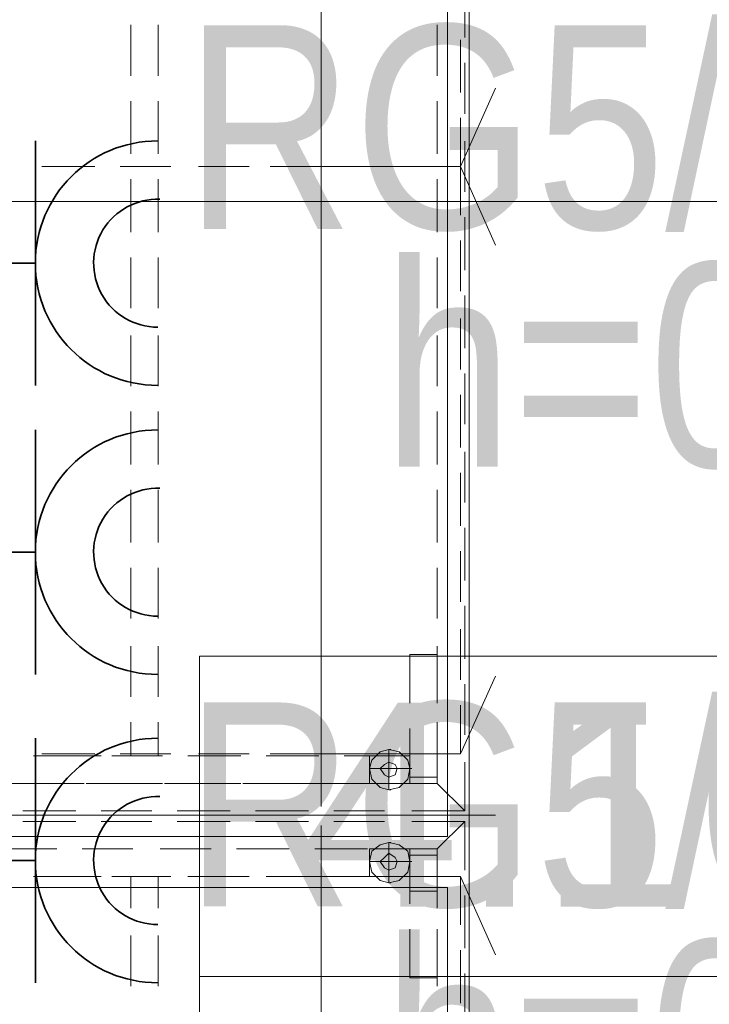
# Model space of a CAD drawing. Header units: millimetres. Extents: x -1465 to 393277, y -3788 to 454312.
# Tile 549 of 656: x 369857 to 370533, y 76632 to 77598. Entities that reach past the tile are written whole.
import ezdxf
from ezdxf.enums import TextEntityAlignment as Align

# ---------------------------------------------------------------- set-up
doc = ezdxf.new("R2010")
doc.units = ezdxf.units.MM
for name, color, linetype in [('- strefy pomieszczeń', 8, 'Continuous'), ('2D - Ogólne', 8, 'Continuous'), ('2D - Rysunki i Obrazki', 8, 'Continuous')]:
    doc.layers.add(name, color=color, linetype=linetype)
doc.layers.add('\xa0♦EL - Gniazda', color=1, linetype='Continuous', lineweight=35)
doc.layers.add('\xa0♦EL - Gniazda (opis)', color=1, linetype='Continuous', lineweight=18)
doc.styles.add('Arial Narrow', font='ARIALN.TTF')
doc.styles.add('CP_ATTR', font='ARIALN.TTF')
doc.styles.add('STYL_AUTOMATYCZNY_1', font='ARIALN.TTF')

# ---------------------------------------------------------------- blocks, each defined once
blk = doc.blocks.new('CPEL_D17')
for p, q in [((0, 0), (0, -0.4)), ((-0.2, -0.4), (0.2, -0.4))]:
    blk.add_line(p, q)
for radius, start in [(0.2, 360), (0.1047, 358.2125)]:
    blk.add_arc((0, -0.6), radius, start, 180)
at = {"linetype": 'ByBlock', "style": 'CP_ATTR', "flags": 9}
for tag, p in [('NAME', (-0.0919, -0.0183)), ('NUMBER', (-0.0919, -0.0185)), ('CHARACTER', (-0.0919, -0.0184)), ('PRODUCT-TYPE', (-0.0919, -0.0186)), ('ORDER-NO', (-0.0919, -0.0187)), ('OTHER', (-0.0918, -0.0183)), ('PRODUCER', (-0.0917, -0.0183)), ('ARTICLE', (-0.0916, -0.0183)), ('VOLTAGE', (-0.0916, -0.0185)), ('GROUP', (-0.0915, -0.0185)), ('WEIGHT', (-0.0915, -0.0184)), ('POWER', (-0.0915, -0.0187))]:
    blk.add_attdef(tag, text='', height=0.00005, dxfattribs=at).set_placement(p, align=Align.MIDDLE_LEFT)

msp = doc.modelspace()

# ---------------------------------------------------------------- linework, layer by layer
at = {"layer": '- strefy pomieszczeń', "color": 8, "linetype": 'Continuous', "lineweight": 13, "ltscale": 100}
for p, q in [((370032.92, 76973.48), (372092.12, 76973.48)), ((370032.92, 76659.19), (370032.92, 76973.48)), ((372092.12, 76659.19), (370032.92, 76659.19)), ((370032.92, 76659.19), (372092.12, 76659.19)), ((370032.92, 76344.91), (370032.92, 76659.19))]:
    msp.add_line(p, q, dxfattribs=at)
at = {"layer": '2D - Ogólne', "color": 8, "linetype": 'Continuous', "lineweight": 20, "ltscale": 100}
msp.add_line((366542.85, 77419.82), (372372.85, 77419.82), dxfattribs=at)
at = {"layer": '2D - Rysunki i Obrazki', "color": 8, "linetype": 'Continuous', "lineweight": 13, "ltscale": 100, "flags": 128}
for points in [[(370297.25, 78090.68), (370297.25, 76817.53), (369548.71, 76817.53), (369548.71, 78090.68)], [(370297.25, 78090.68), (370297.25, 76817.53), (369548.71, 76817.53), (369548.71, 78090.68)], [(370297.25, 76817.53), (370297.25, 78090.68), (369548.71, 78090.68), (369548.71, 76817.53)], [(370297.25, 78090.68), (370297.25, 76817.53), (369548.71, 76817.53), (369548.71, 78090.68)], [(370297.25, 78090.68), (370297.25, 76817.53), (369548.71, 76817.53), (369548.71, 78090.68)], [(370297.25, 76817.53), (370297.25, 78090.68), (369548.71, 78090.68), (369548.71, 76817.53)], [(370297.25, 78090.68), (370297.25, 76817.53), (369548.71, 76817.53), (369548.71, 78090.68)], [(370276.07, 77996.45), (370276.07, 76796.45), (369526.07, 76796.45), (369526.07, 77996.45)], [(370199.8, 76875.59), (370199.8, 76848.63), (370239.19, 76848.63), (370239.19, 76875.59)], [(370218.46, 76854.85), (370224.68, 76856.92), (370226.75, 76863.14), (370224.68, 76867.29), (370218.46, 76869.36), (370214.31, 76867.29), (370210.16, 76863.14), (370214.31, 76856.92)], [(370297.25, 76817.53), (370297.25, 75542.3), (369548.71, 75542.3), (369548.71, 76817.53)], [(370297.25, 76817.53), (370297.25, 75542.3), (369548.71, 75542.3), (369548.71, 76817.53)], [(370297.25, 75542.3), (370297.25, 76817.53), (369548.71, 76817.53), (369548.71, 75542.3)], [(370297.25, 76817.53), (370297.25, 75542.3), (369548.71, 75542.3), (369548.71, 76817.53)], [(370297.25, 76817.53), (370297.25, 75542.3), (369548.71, 75542.3), (369548.71, 76817.53)], [(370297.25, 75542.3), (370297.25, 76817.53), (369548.71, 76817.53), (369548.71, 75542.3)], [(370297.25, 76817.53), (370297.25, 75542.3), (369548.71, 75542.3), (369548.71, 76817.53)], [(370199.8, 76784.35), (370199.8, 76757.39), (370239.19, 76757.39), (370239.19, 76784.35)], [(370218.46, 76763.61), (370224.68, 76765.69), (370226.75, 76771.91), (370224.68, 76776.06), (370218.46, 76780.2), (370214.31, 76776.06), (370210.16, 76771.91), (370214.31, 76765.69)], [(370276.07, 76746.45), (370276.07, 75546.45), (369526.07, 75546.45), (369526.07, 76746.45)]]:
    msp.add_lwpolyline(points, close=True, dxfattribs=at)
for points in [[(370152.11, 78082.38), (370152.11, 77404.34)], [(370293.11, 77632.43), (370293.11, 77580.59)], [(369965.49, 77543.26), (369965.49, 77593.03)], [(369992.44, 77593.03), (369992.44, 77543.26)], [(370266.15, 77543.26), (370266.15, 77593.03)], [(370288.96, 77578.51), (370288.96, 77526.68)], [(370293.11, 77555.71), (370293.11, 77505.94)], [(370288.96, 77454.1), (370323.36, 77531.16)], [(369965.49, 77466.54), (369965.49, 77518.38)], [(369992.44, 77518.38), (369992.44, 77466.54)], [(370266.15, 77466.54), (370266.15, 77518.38)], [(370152.11, 77503.87), (370152.11, 76825.82)], [(370288.96, 77501.79), (370288.96, 77454.1), (370259.93, 77454.1)], [(370293.11, 77478.99), (370293.11, 77429.22)], [(369930.24, 77454.1), (369878.4, 77454.1)], [(369878.4, 77454.1), (369930.24, 77454.1)], [(370004.88, 77454.1), (369955.12, 77454.1)], [(369955.12, 77454.1), (370004.88, 77454.1)], [(370081.6, 77454.1), (370031.84, 77454.1)], [(370031.84, 77454.1), (370081.6, 77454.1)], [(370288.96, 77454.1), (370102.34, 77454.1)], [(370288.96, 77454.1), (370102.34, 77454.1)], [(370158.33, 77454.1), (370106.49, 77454.1)], [(370106.49, 77454.1), (370158.33, 77454.1)], [(370235.05, 77454.1), (370183.21, 77454.1)], [(370183.21, 77454.1), (370235.05, 77454.1)], [(370259.93, 77454.1), (370288.96, 77454.1), (370288.96, 77406.41)], [(370288.96, 77454.1), (370323.36, 77377.05)], [(369965.49, 77389.82), (369965.49, 77441.66)], [(369992.44, 77441.66), (369992.44, 77389.82)], [(370266.15, 77389.82), (370266.15, 77441.66)], [(370293.11, 77404.34), (370293.11, 77352.5)], [(370288.96, 77381.53), (370288.96, 77331.76)], [(369965.49, 77315.18), (369965.49, 77364.94)], [(369992.44, 77364.94), (369992.44, 77315.18)], [(370266.15, 77315.18), (370266.15, 77364.94)], [(370293.11, 77327.62), (370293.11, 77275.78)], [(370288.96, 77304.81), (370288.96, 77255.04)], [(369965.49, 77238.45), (369965.49, 77288.22)], [(369992.44, 77288.22), (369992.44, 77238.45)], [(370266.15, 77238.45), (370266.15, 77288.22)], [(370293.11, 77250.9), (370293.11, 77201.13)], [(370288.96, 77230.16), (370288.96, 77178.32)], [(369965.49, 77161.73), (369965.49, 77213.57)], [(369992.44, 77213.57), (369992.44, 77161.73)], [(370266.15, 77161.73), (370266.15, 77213.57)], [(370293.11, 77174.18), (370293.11, 77124.41)], [(370288.96, 77153.44), (370288.96, 77101.6)], [(369965.49, 77085.01), (369965.49, 77136.85)], [(369992.44, 77136.85), (369992.44, 77085.01)], [(370266.15, 77085.01), (370266.15, 77136.85)], [(370293.11, 77099.53), (370293.11, 77047.69)], [(370288.96, 77076.72), (370288.96, 77026.95)], [(369965.49, 77010.37), (369965.49, 77060.13)], [(369992.44, 77060.13), (369992.44, 77010.37)], [(370266.15, 77010.37), (370266.15, 77060.13)], [(370293.11, 77022.81), (370293.11, 76970.97)], [(370288.96, 77000), (370288.96, 76950.23)], [(369965.49, 76933.64), (369965.49, 76983.41)], [(369992.44, 76983.41), (369992.44, 76933.64)], [(370266.15, 76933.64), (370266.15, 76983.41)], [(370239.19, 76975.12), (370266.15, 76975.12)], [(370239.19, 76927.42), (370239.19, 76975.12)], [(370266.15, 76975.12), (370266.15, 76927.42)], [(370288.96, 76877.66), (370323.36, 76954.03)], [(370293.11, 76946.09), (370293.11, 76896.32)], [(370288.96, 76925.35), (370288.96, 76877.66), (370259.93, 76877.66)], [(369965.49, 76875.59), (369965.49, 76908.76)], [(369992.44, 76908.76), (369992.44, 76875.59)], [(370266.15, 76848.63), (370266.15, 76908.76)], [(370239.19, 76854.85), (370239.19, 76902.54)], [(370266.15, 76902.54), (370266.15, 76854.85)], [(369930.24, 76877.66), (369878.4, 76877.66)], [(370004.88, 76877.66), (369955.12, 76877.66)], [(370081.6, 76877.66), (370031.84, 76877.66)], [(370288.96, 76877.66), (370102.34, 76877.66)], [(370158.33, 76877.66), (370106.49, 76877.66)], [(370235.05, 76877.66), (370183.21, 76877.66)], [(370199.8, 76863.14), (370218.46, 76863.14), (370218.46, 76881.81)], [(370218.46, 76881.81), (370210.16, 76879.73), (370201.87, 76871.44), (370199.8, 76863.14), (370201.87, 76852.78)], [(370218.46, 76881.81), (370228.83, 76879.73), (370237.12, 76871.44), (370239.19, 76863.14), (370237.12, 76852.78)], [(370218.46, 76881.81), (370228.83, 76879.73), (370237.12, 76871.44), (370239.19, 76863.14), (370237.12, 76852.78)], [(370218.46, 76881.81), (370220.53, 76881.81)], [(369870.1, 76875.59), (369919.87, 76875.59)], [(369936.46, 76875.59), (369909.5, 76875.59)], [(369946.82, 76875.59), (369996.59, 76875.59)], [(370021.47, 76875.59), (370073.31, 76875.59)], [(370098.19, 76875.59), (370150.03, 76875.59)], [(370174.91, 76875.59), (370212.24, 76875.59)], [(370218.46, 76842.41), (370210.16, 76844.48), (370201.87, 76852.78), (370199.8, 76863.14), (370201.87, 76871.44)], [(370218.46, 76842.41), (370210.16, 76844.48), (370201.87, 76852.78), (370199.8, 76863.14), (370201.87, 76871.44)], [(370239.19, 76848.63), (370239.19, 76875.59), (370212.24, 76875.59)], [(370218.46, 76842.41), (370228.83, 76844.48), (370237.12, 76852.78), (370239.19, 76863.14), (370237.12, 76871.44)], [(370293.11, 76869.36), (370293.11, 76821.67)], [(370199.8, 76863.14), (370201.87, 76863.14)], [(370218.46, 76863.14), (370220.53, 76863.14)], [(370239.19, 76863.14), (370218.46, 76863.14), (370218.46, 76842.41)], [(370218.46, 76863.14), (370220.53, 76863.14)], [(370239.19, 76863.14), (370241.27, 76863.14)], [(369847.3, 76848.63), (369897.06, 76848.63)], [(369919.87, 76848.63), (369870.1, 76848.63)], [(369921.94, 76848.63), (369973.78, 76848.63)], [(369996.59, 76848.63), (369946.82, 76848.63)], [(369998.66, 76848.63), (370048.43, 76848.63)], [(370073.31, 76848.63), (370021.47, 76848.63)], [(370075.38, 76848.63), (370125.15, 76848.63)], [(370150.03, 76848.63), (370098.19, 76848.63)], [(370150.03, 76848.63), (370201.87, 76848.63)], [(370212.24, 76848.63), (370174.91, 76848.63)], [(370239.19, 76848.63), (370212.24, 76848.63)], [(370226.75, 76848.63), (370266.15, 76848.63)], [(370266.15, 76854.85), (370239.19, 76854.85)], [(370266.15, 76848.63), (370293.11, 76821.67)], [(370293.11, 76821.67), (370266.15, 76848.63)], [(370218.46, 76842.41), (370220.53, 76842.41)], [(370218.46, 76842.41), (370220.53, 76842.41)], [(369859.74, 76821.67), (369911.57, 76821.67)], [(369859.74, 76821.67), (369911.57, 76821.67)], [(369859.74, 76821.67), (369911.57, 76821.67)], [(369936.46, 76821.67), (369986.22, 76821.67)], [(369936.46, 76821.67), (369986.22, 76821.67)], [(369936.46, 76821.67), (369986.22, 76821.67)], [(370011.1, 76821.67), (370062.94, 76821.67)], [(370011.1, 76821.67), (370062.94, 76821.67)], [(370011.1, 76821.67), (370062.94, 76821.67)], [(370087.83, 76821.67), (370139.66, 76821.67)], [(370087.83, 76821.67), (370139.66, 76821.67)], [(370087.83, 76821.67), (370139.66, 76821.67)], [(370164.55, 76821.67), (370214.31, 76821.67)], [(370164.55, 76821.67), (370214.31, 76821.67)], [(370164.55, 76821.67), (370214.31, 76821.67)], [(370241.27, 76821.67), (370293.11, 76821.67)], [(370241.27, 76821.67), (370293.11, 76821.67)], [(370241.27, 76821.67), (370293.11, 76821.67), (370266.15, 76821.67)], [(370293.11, 76821.67), (370266.15, 76821.67)], [(369859.74, 76811.31), (369911.57, 76811.31)], [(369859.74, 76811.31), (369911.57, 76811.31)], [(369936.46, 76811.31), (369986.22, 76811.31)], [(369936.46, 76811.31), (369986.22, 76811.31)], [(370011.1, 76811.31), (370062.94, 76811.31)], [(370011.1, 76811.31), (370062.94, 76811.31)], [(370087.83, 76811.31), (370139.66, 76811.31)], [(370087.83, 76811.31), (370139.66, 76811.31)], [(370164.55, 76811.31), (370214.31, 76811.31)], [(370164.55, 76811.31), (370214.31, 76811.31)], [(370241.27, 76811.31), (370293.11, 76811.31)], [(370241.27, 76811.31), (370293.11, 76811.31)], [(370293.11, 76811.31), (370266.15, 76811.31)], [(370293.11, 76811.31), (370266.15, 76784.35)], [(370266.15, 76784.35), (370293.11, 76811.31)], [(370293.11, 76811.31), (370293.11, 76763.61)], [(370297.25, 76817.53), (370323.36, 76817.53)], [(370297.25, 76817.53), (370323.36, 76817.53)], [(370152.11, 76807.16), (370152.11, 76129.11)], [(370199.8, 76771.91), (370218.46, 76771.91), (370218.46, 76790.57)], [(370218.46, 76790.57), (370210.16, 76788.5), (370201.87, 76782.28), (370199.8, 76771.91), (370201.87, 76761.54)], [(370218.46, 76790.57), (370228.83, 76788.5), (370237.12, 76782.28), (370239.19, 76771.91), (370237.12, 76761.54)], [(370218.46, 76790.57), (370228.83, 76788.5), (370237.12, 76782.28), (370239.19, 76771.91), (370237.12, 76761.54)], [(370218.46, 76790.57), (370220.53, 76790.57)], [(369841.07, 76784.35), (369892.91, 76784.35)], [(369917.8, 76784.35), (369967.56, 76784.35)], [(369994.52, 76784.35), (370044.28, 76784.35)], [(370069.16, 76784.35), (370121, 76784.35)], [(370145.88, 76784.35), (370197.72, 76784.35)], [(370218.46, 76751.17), (370210.16, 76753.25), (370201.87, 76761.54), (370199.8, 76771.91), (370201.87, 76782.28)], [(370218.46, 76751.17), (370210.16, 76753.25), (370201.87, 76761.54), (370199.8, 76771.91), (370201.87, 76782.28)], [(370212.24, 76757.39), (370239.19, 76757.39), (370239.19, 76784.35), (370212.24, 76784.35)], [(370218.46, 76751.17), (370228.83, 76753.25), (370237.12, 76761.54), (370239.19, 76771.91), (370237.12, 76782.28)], [(370222.61, 76784.35), (370266.15, 76784.35)], [(370266.15, 76726.29), (370266.15, 76784.35)], [(370199.8, 76771.91), (370201.87, 76771.91)], [(370218.46, 76771.91), (370220.53, 76771.91)], [(370239.19, 76771.91), (370218.46, 76771.91), (370218.46, 76751.17)], [(370218.46, 76771.91), (370220.53, 76771.91)], [(370239.19, 76778.13), (370266.15, 76778.13)], [(370239.19, 76730.44), (370239.19, 76778.13)], [(370239.19, 76771.91), (370241.27, 76771.91)], [(370266.15, 76778.13), (370266.15, 76730.44)], [(369919.87, 76757.39), (369870.1, 76757.39)], [(369878.4, 76757.39), (369930.24, 76757.39)], [(369909.5, 76757.39), (369936.46, 76757.39)], [(369996.59, 76757.39), (369946.82, 76757.39)], [(369955.12, 76757.39), (370004.88, 76757.39)], [(369965.49, 76726.29), (369965.49, 76757.39)], [(369992.44, 76757.39), (369992.44, 76726.29)], [(370073.31, 76757.39), (370021.47, 76757.39)], [(370031.84, 76757.39), (370081.6, 76757.39)], [(370150.03, 76757.39), (370098.19, 76757.39)], [(370288.96, 76757.39), (370102.34, 76757.39)], [(370106.49, 76757.39), (370158.33, 76757.39)], [(370212.24, 76757.39), (370174.91, 76757.39)], [(370183.21, 76757.39), (370235.05, 76757.39)], [(370218.46, 76751.17), (370220.53, 76751.17)], [(370218.46, 76751.17), (370220.53, 76751.17)], [(370259.93, 76757.39), (370288.96, 76757.39), (370288.96, 76709.7)], [(370288.96, 76757.39), (370323.36, 76680.34)], [(370239.19, 76742.88), (370266.15, 76742.88)], [(370293.11, 76738.73), (370293.11, 76686.89)], [(370239.19, 76657.86), (370239.19, 76705.56)], [(370266.15, 76705.56), (370266.15, 76657.86)], [(369965.49, 76649.57), (369965.49, 76699.33)], [(369992.44, 76699.33), (369992.44, 76649.57)], [(370266.15, 76649.57), (370266.15, 76699.33)], [(370288.96, 76684.82), (370288.96, 76632.98)], [(370266.15, 76657.86), (370239.19, 76657.86)], [(370293.11, 76662.01), (370293.11, 76610.17)]]:
    msp.add_lwpolyline(points, dxfattribs=at)

# ---------------------------------------------------------------- block references
at = {"layer": '\xa0♦EL - Gniazda', "xscale": 600, "yscale": 600, "zscale": 600, "rotation": 90}
for p in [(369631.95, 77359.27), (369631.95, 77075.6), (369631.95, 76772.96)]:
    msp.add_blockref('CPEL_D17', p, dxfattribs=at)

# ---------------------------------------------------------------- texts
at = {"layer": '- strefy pomieszczeń', "color": 8, "linetype": 'Continuous', "lineweight": 13, "insert": (370132.92, 76927.77), "char_height": 200, "attachment_point": 1, "style": 'STYL_AUTOMATYCZNY_1'}
msp.add_mtext('\\A1;{\\pql;\\pt0,100;\\fArial|b0|i0|c238|p0;\\W1.000000;4.10\\fArial|b0|i0|c238|p0;\\W1.000000;\\A1{\\H.66x;\\S^  ;}\\fArial|b0|i0|c238|p0;\\W1.000000;\\fArial|b0|i0|c238|p0;\\W1.000000;\\A1{\\H.66x;\\S^  ;}}', dxfattribs=at)
at = {"layer": '\xa0♦EL - Gniazda (opis)', "linetype": 'Continuous', "char_height": 200, "width": 1572.0399, "attachment_point": 5, "line_spacing_factor": 0.7, "style": 'Arial Narrow'}
for insert in [(370502.58, 77357.55), (370502.58, 76692.79)]:
    msp.add_mtext('{\\C1;\\fArial Narrow|b0|i0;\\A1;RG5/G12\\C3;\\P}\\fArial Narrow|b0|i0;\\A1;h=0,8', dxfattribs=dict(at, insert=insert))

doc.saveas('drawing.dxf')
